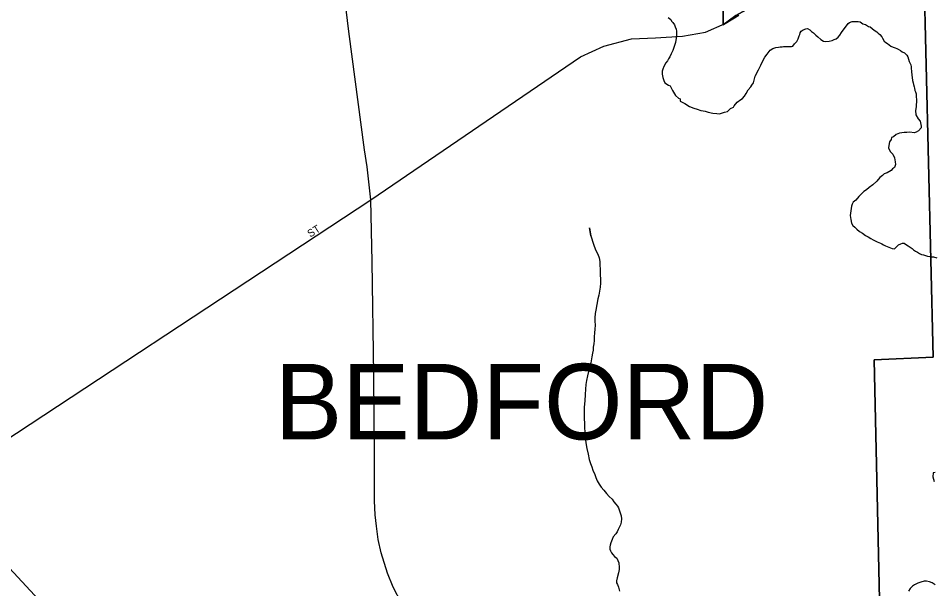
# Model space of a CAD drawing. Extents: x 2010165 to 2382125, y 1060529 to 1407316.
# Drawn here: x 2233426 to 2239491, y 1236761 to 1240537 of the extents above; entities that cross this region are included whole.
import ezdxf

# ---------------------------------------------------------------- set-up
doc = ezdxf.new("R2010")
doc.units = 0
for name, color, linetype in [('GM_X_City_Street', 7, 'Continuous'), ('GM_X_City_Street_Text', 7, 'Continuous'), ('GM_X_Corporation', 7, 'Continuous'), ('GM_X_Corporation_Text', 7, 'Continuous'), ('GM_X_Minor_River', 7, 'Continuous'), ('GM_X_State_Route', 7, 'Continuous')]:
    doc.layers.add(name, color=color, linetype=linetype)

msp = doc.modelspace()

# ---------------------------------------------------------------- linework, layer by layer
at = {"layer": 'GM_X_City_Street'}
msp.add_lwpolyline([(2232869.4, 1237433.4), (2235761.9, 1239334.8), (2237150.6, 1240282.8), (2237304.7, 1240351.6), (2237489.5, 1240400.4), (2237648.1, 1240407.9), (2237826.8, 1240418), (2237979.6, 1240444.6), (2238109.3, 1240502.5), (2238199.1, 1240557.1)], dxfattribs=at)
at = {"layer": 'GM_X_Corporation'}
for points in [[(2239171.3, 1234905.3), (2239095.6, 1238274.6), (2239487.7, 1238293.3), (2239425.6, 1240872.5), (2238929.5, 1240876.8), (2238807.1, 1240878.9), (2238677.8, 1240842.5), (2238628.9, 1240802.8), (2238179.2, 1240555.2), (2238096.9, 1240494.3), (2238065.5, 1243221.9), (2238062.2, 1243551.2), (2235472.4, 1243577.2), (2235457.2, 1244183.3)], [(2225059.6, 1235369.7), (2225013.4, 1238075.2), (2227620.3, 1238098.9), (2227519.6, 1242037.9), (2228274, 1242863.7), (2228266.8, 1243449.8), (2232709.2, 1243518.1), (2235472.4, 1243577.2), (2238062.2, 1243551.2), (2238065.5, 1243221.9), (2238096.9, 1240494.3), (2238179.2, 1240555.2), (2238628.9, 1240802.8), (2238677.8, 1240842.5), (2238807.1, 1240878.9), (2238929.5, 1240876.8), (2239425.6, 1240872.5), (2239487.7, 1238293.3), (2239095.6, 1238274.6), (2239171.3, 1234905.3)]]:
    msp.add_lwpolyline(points, dxfattribs=at)
at = {"layer": 'GM_X_Minor_River'}
for points in [[(2237732.1, 1240542.2), (2237748.4, 1240528.4), (2237754.6, 1240518.4), (2237762.8, 1240508.5), (2237773.1, 1240492.6), (2237777.3, 1240480.6), (2237783.6, 1240464.6), (2237785.7, 1240452.6), (2237786, 1240434.5), (2237784.5, 1240406.4), (2237779, 1240376.1), (2237771.3, 1240349.9), (2237761.7, 1240323.7), (2237752.1, 1240301.4), (2237742.3, 1240281.2), (2237734.5, 1240269), (2237726.7, 1240254.8), (2237716.9, 1240242.6), (2237703.2, 1240218.3), (2237695.5, 1240200.1), (2237691.7, 1240186)], [(2237691.7, 1240186), (2237692, 1240167.9), (2237696.4, 1240143.9), (2237702.7, 1240125.9), (2237709, 1240109.9), (2237733.3, 1240094.2), (2237745.4, 1240090.4), (2237760, 1240058.4), (2237780.6, 1240026.6), (2237799, 1240008.8), (2237811.1, 1240002.9), (2237811.3, 1239988.9), (2237841.7, 1239973.2), (2237872.2, 1239953.6), (2237902.5, 1239942), (2237924.7, 1239936.3), (2237946.9, 1239926.6), (2237963, 1239924.8), (2237977.1, 1239921), (2237997.3, 1239915.3), (2238027.5, 1239909.7), (2238053.7, 1239906), (2238071.8, 1239904.3), (2238105.7, 1239914.8), (2238123.7, 1239919.1), (2238143.5, 1239939.5), (2238163.4, 1239947.8), (2238169.3, 1239958), (2238189, 1239982.3), (2238212.8, 1239998.8), (2238224.7, 1240007), (2238236.6, 1240021.2), (2238248.3, 1240039.5), (2238262, 1240063.8), (2238279.7, 1240082.1), (2238285.6, 1240094.3), (2238297.4, 1240110.5), (2238308.7, 1240152.9), (2238330.1, 1240195.4), (2238345.7, 1240225.8), (2238357.4, 1240250), (2238372.9, 1240280.4), (2238386.7, 1240298.7), (2238408.3, 1240325.1), (2238424.2, 1240337.4), (2238444.2, 1240343.7), (2238462.2, 1240346), (2238474.2, 1240348.2), (2238486.3, 1240348.3), (2238496.3, 1240350.5), (2238510.3, 1240350.7), (2238530.4, 1240351), (2238548.5, 1240351.3), (2238558.5, 1240353.4), (2238568.3, 1240367.6), (2238584.1, 1240383.9), (2238591.9, 1240400.1), (2238599.6, 1240420.3), (2238603.4, 1240430.4), (2238605.3, 1240440.5), (2238613.2, 1240450.7), (2238627, 1240460.9), (2238643, 1240467.2), (2238655, 1240469.4), (2238669.2, 1240459.5), (2238681.4, 1240449.7), (2238693.7, 1240439.8), (2238709.9, 1240426), (2238724.2, 1240414.1), (2238742.6, 1240396.3), (2238760.8, 1240384.5), (2238772.9, 1240382.7), (2238799, 1240385.1), (2238819, 1240389.4), (2238830.9, 1240395.6), (2238844.9, 1240401.8), (2238856.8, 1240412.1), (2238868.6, 1240426.3), (2238880.4, 1240442.5), (2238923.6, 1240501.4), (2238933.5, 1240509.6), (2238949.5, 1240515.9), (2238975.6, 1240516.2), (2238989.6, 1240516.5), (2239003.7, 1240512.6), (2239022, 1240500.9), (2239038.2, 1240495.1), (2239058.4, 1240483.3), (2239070.6, 1240479.5), (2239097, 1240457.8), (2239113.2, 1240447.9), (2239123.4, 1240438.1), (2239133.6, 1240430.2), (2239147.9, 1240414.3), (2239152.1, 1240404.3), (2239162.4, 1240386.4), (2239174.6, 1240376.5), (2239184.8, 1240370.6), (2239207.2, 1240352.9), (2239221.3, 1240345.1), (2239235.5, 1240341.2)], [(2239235.5, 1240341.2), (2239245.6, 1240337.4), (2239255.7, 1240331.5), (2239271.9, 1240323.7), (2239282.1, 1240315.8), (2239296.2, 1240308), (2239312.6, 1240292.2), (2239318.7, 1240282.2), (2239323, 1240266.2), (2239329.3, 1240250.2), (2239335.5, 1240238.2), (2239339.7, 1240228.3), (2239341.9, 1240216.2), (2239342.1, 1240206.2), (2239344.4, 1240184.1), (2239346.8, 1240160.1), (2239349.1, 1240144), (2239351.4, 1240124), (2239353.7, 1240109.9), (2239357.9, 1240097.9), (2239362.1, 1240083.9), (2239364.3, 1240073.9), (2239366.5, 1240059.9), (2239370.7, 1240049.9), (2239374.9, 1240037.9), (2239375.2, 1240019.8), (2239377.6, 1239997.8), (2239374.3, 1239951.5), (2239370.7, 1239927.4), (2239373.2, 1239897.3), (2239387.7, 1239871.3), (2239400, 1239855.5), (2239408.5, 1239823.4), (2239408.7, 1239811.4), (2239391, 1239791), (2239375, 1239782.8), (2239361.1, 1239778.5), (2239332.9, 1239782.1), (2239312.8, 1239781.8), (2239294.7, 1239781.6), (2239264.7, 1239777.1), (2239242.8, 1239766.8), (2239224.9, 1239752.4), (2239210.9, 1239748.2), (2239209.2, 1239734.1), (2239197.3, 1239719.9), (2239193.7, 1239695.7), (2239192, 1239679.6), (2239202.4, 1239655.7), (2239220.8, 1239637.9), (2239231.2, 1239613.9), (2239235.7, 1239585.8), (2239237.9, 1239569.8), (2239230.2, 1239549.6), (2239218.3, 1239539.4), (2239208.5, 1239529.2), (2239182.6, 1239514.7), (2239162.6, 1239506.4), (2239150.8, 1239496.2), (2239134.9, 1239481.9), (2239113.2, 1239459.5), (2239087.5, 1239435), (2239063.7, 1239416.6), (2239045.8, 1239402.2), (2239028, 1239389.9), (2239012.1, 1239375.6), (2238994.4, 1239357.3), (2238974.7, 1239332.9), (2238956.8, 1239318.6), (2238951, 1239306.4), (2238945.2, 1239292.3), (2238938.2, 1239231.9), (2238942.6, 1239203.8), (2238947, 1239179.8), (2238955.3, 1239165.8), (2238967.5, 1239154), (2238981.8, 1239140.1), (2238998.1, 1239126.3), (2239018.4, 1239114.5), (2239038.7, 1239098.8), (2239057, 1239089), (2239073.2, 1239079.2), (2239089.4, 1239069.4), (2239115.7, 1239057.7), (2239137.9, 1239048), (2239148.1, 1239044.1), (2239158.2, 1239036.2), (2239172.4, 1239030.4), (2239182.5, 1239026.5), (2239194.6, 1239020.7), (2239214.8, 1239012.9), (2239230.9, 1239011.2), (2239258.6, 1239037.7), (2239272.6, 1239043.9), (2239284.5, 1239048.1), (2239294.6, 1239048.3), (2239304.7, 1239042.4), (2239321, 1239030.6), (2239335.2, 1239020.7), (2239347.4, 1239012.9), (2239357.5, 1239005)], [(2237210.4, 1239150.3), (2237219.4, 1239096.2), (2237210.4, 1239150.3), (2237219.4, 1239096.2), (2237236.3, 1239042.2), (2237251, 1239004.2), (2237265.5, 1238976.3), (2237273.9, 1238950.3), (2237278.3, 1238926.3), (2237278.7, 1238902.2), (2237281.2, 1238876.1), (2237281.8, 1238837.9), (2237282.2, 1238809.8), (2237282.6, 1238783.7), (2237281.1, 1238757.6), (2237277.5, 1238731.4), (2237271.9, 1238703.2), (2237266.3, 1238679), (2237251.4, 1238604.4), (2237247.8, 1238582.3), (2237246.2, 1238554.1), (2237246.6, 1238532), (2237247, 1238505.9), (2237245.4, 1238479.8), (2237243.8, 1238453.6), (2237242.2, 1238427.5), (2237240.6, 1238403.4), (2237239, 1238381.3), (2237235.3, 1238359.1), (2237233.6, 1238339), (2237229.9, 1238318.8), (2237226.3, 1238294.7), (2237218.9, 1238256.4), (2237211.4, 1238226.1), (2237203.8, 1238197.9), (2237196.2, 1238169.7), (2237190.7, 1238139.5), (2237187.1, 1238111.3), (2237183.6, 1238081.1), (2237182.1, 1238046.9), (2237178.8, 1238004.7), (2237175.5, 1237962.4), (2237174.1, 1237924.2), (2237174.7, 1237886.1), (2237177.2, 1237856), (2237177.7, 1237827.8), (2237180.2, 1237797.8), (2237182.7, 1237763.6), (2237185.3, 1237725.5), (2237192, 1237689.4), (2237200.6, 1237651.4), (2237209.2, 1237615.3), (2237217.7, 1237589.4), (2237226.1, 1237567.4), (2237232.4, 1237545.4), (2237245, 1237517.4), (2237251.3, 1237497.4), (2237261.7, 1237475.5), (2237274.1, 1237451.6), (2237288.5, 1237431.7), (2237304.9, 1237411.8), (2237323.3, 1237390), (2237341.7, 1237370.2), (2237360.1, 1237352.4), (2237372.4, 1237336.5), (2237384.7, 1237320.6), (2237395, 1237306.7), (2237403.2, 1237296.8), (2237420.1, 1237242.8), (2237422.4, 1237222.7), (2237420.8, 1237200.6), (2237415.1, 1237182.4), (2237407.3, 1237166.2), (2237399.5, 1237152), (2237393.7, 1237137.9), (2237383.9, 1237123.7), (2237368.1, 1237103.4), (2237360.4, 1237085.2), (2237352.7, 1237065), (2237346.9, 1237048.8), (2237345.1, 1237036.7), (2237345.3, 1237022.7), (2237349.6, 1237010.7), (2237355.8, 1236998.7), (2237364, 1236986.8), (2237376.3, 1236972.9), (2237392.5, 1236963.1), (2237405.1, 1236931.1), (2237407.6, 1236901), (2237405.8, 1236886.9), (2237402.1, 1236864.8), (2237392.6, 1236832.5), (2237388.9, 1236812.3), (2237389.1, 1236800.3), (2237395.3, 1236788.3), (2237401.7, 1236770.3), (2237408.1, 1236744.3)], [(2239357.5, 1239005), (2239369.7, 1238995.1), (2239383.9, 1238989.3), (2239396.1, 1238979.4), (2239410.3, 1238973.6), (2239422.4, 1238969.8), (2239436.5, 1238966), (2239450.6, 1238962.1), (2239464.7, 1238960.3), (2239476.8, 1238958.5), (2239488.8, 1238956.7), (2239511, 1238951)], [(2239499.9, 1237530.4), (2239487.9, 1237528.2), (2239484.3, 1237500), (2239494.9, 1237470.1)], [(2239500, 1236785), (2239479.6, 1236798.8), (2239463.5, 1236806.6), (2239443.3, 1236810.3), (2239427.3, 1236810.1), (2239405.3, 1236803.7), (2239385.3, 1236797.4), (2239363.4, 1236787.1), (2239349.5, 1236776.8), (2239335.6, 1236762.5), (2239323.9, 1236744.3)]]:
    msp.add_lwpolyline(points, dxfattribs=at)
at = {"layer": 'GM_X_State_Route'}
for points in [[(2235964, 1236663.7), (2235910.1, 1236771.4), (2235872.6, 1236863.6), (2235829, 1236997.6), (2235810.9, 1237087), (2235798.1, 1237173.5), (2235790.3, 1237249.4), (2235786, 1237341.6), (2235786, 1237610.3), (2235781.1, 1238179), (2235769.7, 1238923.5), (2235761.9, 1239334.8), (2235737.1, 1239554.6), (2235719.4, 1239666.6), (2235615.9, 1240450.2), (2235546.4, 1241017.5), (2235513.8, 1241265.6), (2235509.5, 1241340.8), (2235500.3, 1241443.6), (2235496, 1241646.4), (2235496, 1242132.9), (2235479.7, 1243193.4), (2235479.4, 1243209.2)], [(2232857, 1237445.5), (2232869.4, 1237433.4), (2234609.9, 1235555.5), (2234777.6, 1235363.2), (2235518.7, 1234564.1), (2235613.7, 1234473.3), (2235621.8, 1234467.1)]]:
    msp.add_lwpolyline(points, dxfattribs=at)

# ---------------------------------------------------------------- texts
at = {"layer": 'GM_X_City_Street_Text'}
msp.add_text('ST', height=50, rotation=32.74311, dxfattribs=at).set_placement((2235360.6, 1239084.3))
at = {"layer": 'GM_X_Corporation_Text'}
msp.add_text('BEDFORD', height=500, rotation=0.00001, dxfattribs=at).set_placement((2235125.9, 1237749))

doc.saveas('drawing.dxf')
